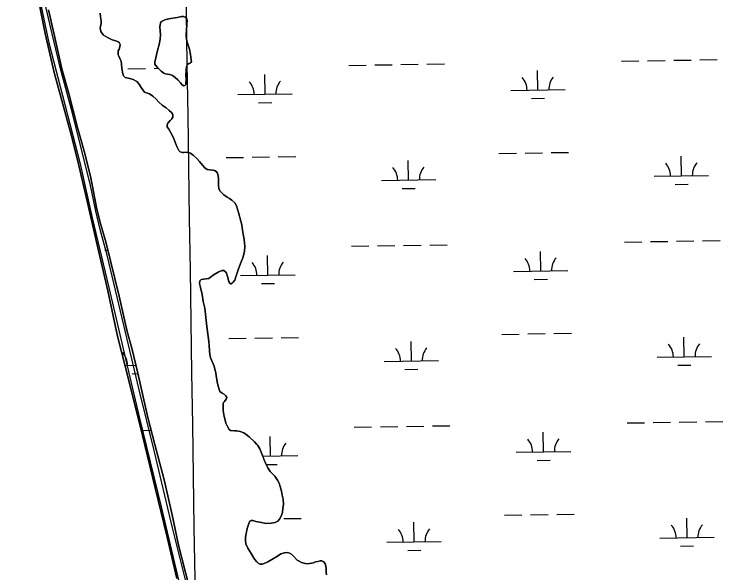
# Model space of a CAD drawing. Extents: x 3823584 to 3861785, y 301729 to 327625.
# Drawn here: x 3832593 to 3833896, y 321071 to 322099 of the extents above; entities that cross this region are included whole.
import ezdxf

# ---------------------------------------------------------------- set-up
doc = ezdxf.new("R2010")
doc.units = 0
for name, color, linetype in [('V-GRID-MAJR', 7, 'Continuous'), ('V-RIVR-JETY', 7, 'Continuous'), ('V-TOPO-SHOR', 7, 'Continuous'), ('V-WETL-SWMP', 7, 'Continuous')]:
    doc.layers.add(name, color=color, linetype=linetype)

msp = doc.modelspace()

# ---------------------------------------------------------------- linework, layer by layer
at = {"layer": 'V-GRID-MAJR'}
msp.add_spline([(3833134.7290000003, 307237.467), (3833043.082, 313295.662), (3832951.406, 319355.783), (3832859.73, 325415.89900000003), (3832859.701, 325417.829)], degree=3, dxfattribs=at)
at = {"layer": 'V-RIVR-JETY'}
for points in [[(3832907.7800000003, 321058.749), (3832883.81, 321154.186), (3832850.221, 321296.338), (3832822.3880000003, 321408.009), (3832791.506, 321539.47000000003), (3832763.699, 321655.491), (3832750.919, 321702.62200000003), (3832742.807, 321736.279), (3832732.42, 321786.55700000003), (3832718.884, 321840.018), (3832699.947, 321916.445), (3832677.492, 322000.405), (3832672.8540000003, 322019.018), (3832662.8200000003, 322062.572), (3832638.892, 322165.128), (3832611.807, 322269.281), (3832593.252, 322343.73), (3832591.366, 322359.55700000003)], [(3832578.682, 322354.488), (3832593.4220000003, 322304.185), (3832624.06, 322199.219), (3832636.008, 322144.978), (3832656.795, 322046), (3832685.801, 321932.344), (3832713.662, 321825.813), (3832736.413, 321724.454), (3832766.918, 321596.159), (3832795.473, 321472.619), (3832822.892, 321358.181), (3832863.848, 321190.284), (3832901.302, 321032.291)]]:
    msp.add_lwpolyline(points, dxfattribs=at)
at = {"layer": 'V-TOPO-SHOR'}
for points in [[(3832632.498, 322149.96), (3832650.031, 322062.877), (3832666.265, 321991.353), (3832685.867, 321919.712), (3832699.836, 321867.619), (3832711.85, 321820.196), (3832727.13, 321755.116), (3832745.291, 321674.26900000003), (3832764.823, 321590.244), (3832782.97, 321506.723), (3832804.384, 321422.68700000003), (3832829.083, 321324.168), (3832851.8140000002, 321227.642), (3832874.379, 321137.259), (3832891.973, 321061.072)], [(3832800.909, 321514.956), (3832785.645, 321580.373), (3832770.078, 321645.098), (3832761.3680000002, 321679.889), (3832750.884, 321715.881), (3832744.31, 321743.338), (3832732.96, 321800.813), (3832721.6410000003, 321846.50800000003), (3832709.517, 321890.032), (3832693.248, 321952.783), (3832680.736, 321998.089), (3832666.648, 322061.52), (3832655.921, 322106.619)], [(3832751.007, 322100.333), (3832751.5640000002, 322093.896), (3832752.5130000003, 322086.567), (3832752.578, 322080.726), (3832751.859, 322076.275), (3832751.144, 322072.618), (3832752.201, 322066.773), (3832753.674, 322064.684), (3832757.311, 322060.11100000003), (3832765.399, 322055.214), (3832773.197, 322051.507), (3832779.819, 322049.588), (3832784.361, 322047.782)], [(3832855.6520000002, 322029.098), (3832859.805, 322045.42), (3832861.3370000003, 322053.338), (3832861.972, 322060.467), (3832861.325, 322068.29600000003), (3832860.964, 322074.737), (3832861.089, 322079.096), (3832862.199, 322082.755), (3832863.698, 322085.125), (3832869.6580000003, 322087.963), (3832877.002, 322090.001), (3832892.77, 322092.684), (3832898.0270000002, 322093.944), (3832900.505, 322094.325), (3832904.468, 322094.103), (3832907.335, 322093.294), (3832909.801, 322091.003), (3832910.667, 322086.739), (3832910.632, 322080.793), (3832909.568, 322067.625), (3832909.248, 322063.762), (3832909.414, 322058.212), (3832909.971, 322051.76900000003), (3832911.321, 322045.025), (3832915.12, 322034.007), (3832917.145, 322024.189), (3832917.911, 322019.527), (3832918.573, 322014.174), (3832918.659, 322011.69800000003), (3832917.954, 322009.818), (3832916.561, 322008.737), (3832914.18, 322008.05700000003), (3832911.495, 322006.191), (3832909.688, 322002.337), (3832909.3570000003, 321996.197), (3832908.806, 321986.391), (3832908.863, 321979.159), (3832908.722, 321971.928), (3832908.21, 321969.059), (3832906.911, 321967.183), (3832905.127, 321966.994), (3832901.965, 321968.39900000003), (3832898.42, 321972.186), (3832893.698, 321977.761), (3832888.77, 321982.444), (3832884.2320000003, 321985.74), (3832878.895, 321987.949), (3832874.835, 321988.568), (3832870.776, 321988.988), (3832867.909, 321989.993), (3832862.879, 321993.786), (3832856.477, 322000.362), (3832852.443, 322005.042), (3832851.4620000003, 322006.93), (3832851.384, 322010.596), (3832853.508, 322018.213), (3832855.6520000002, 322029.098)], [(3832784.361, 322047.782), (3832786.034, 322046.385), (3832787.599, 322042.813), (3832787.376, 322038.36100000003), (3832785.768, 322034.212), (3832784.168, 322031.351), (3832783.927, 322023.828), (3832785.199, 322021.346), (3832788.039, 322016.085), (3832789.4050000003, 322012.51300000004), (3832790.2630000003, 322006.867), (3832791.009, 321998.646), (3832792.436, 321988.74), (3832793.802, 321985.465), (3832796.856, 321982.479), (3832805.453, 321980.253), (3832811.679, 321978.33400000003), (3832818.288, 321974.635), (3832822.6180000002, 321969.759), (3832826.443, 321963.998), (3832832.432, 321955.153), (3832835.79, 321953.946), (3832837.965, 321953.439), (3832841.717, 321951.933), (3832847.536, 321948.13800000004), (3832854.036, 321942.55700000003), (3832858.955, 321937.085), (3832865.257, 321931.605), (3832872.056, 321926.221), (3832878.069, 321921.733), (3832882.204, 321917.848), (3832883.873, 321915.462), (3832884.451, 321912.491), (3832884.631, 321909.42100000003), (3832883.032, 321906.461), (3832879.448, 321902.918), (3832875.264, 321898.29), (3832873.9590000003, 321895.228), (3832874.432, 321891.56200000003), (3832876.9820000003, 321887.391), (3832883.451, 321876.366), (3832886.87, 321868.231), (3832889.602, 321861.287), (3832892.629, 321853.844), (3832895.465, 321848.087), (3832897.826, 321845.599), (3832902.174, 321844.19), (3832904.751, 321844.571), (3832911.679, 321844.729), (3832916.916, 321842.916), (3832922.042, 321839.422), (3832928.44, 321833.053), (3832933.3570000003, 321827.48), (3832938.9620000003, 321821.211), (3832943.5870000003, 321816.038), (3832947.826, 321813.243), (3832952.174, 321812.129), (3832957.915, 321811.897), (3832960.978, 321811.088), (3832964.134, 321809.091), (3832966.694, 321806.503), (3832967.667, 321803.726), (3832968.62, 321797.188), (3832968.8880000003, 321792.04), (3832968.349, 321784.51900000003), (3832969.304, 321778.277), (3832970.764, 321774.112), (3832978.341, 321766.348), (3832984.356, 321762.354), (3832988.696, 321759.657), (3832993.3310000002, 321756.464), (3832998.647, 321751.68200000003), (3833001.981, 321746.119), (3833005.377, 321734.02400000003), (3833009.6410000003, 321717.865), (3833011.286, 321711.322), (3833013.0100000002, 321701.315), (3833014.253, 321693.88300000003), (3833016.082, 321684.569), (3833016.9990000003, 321672.092), (3833016.35, 321662.395), (3833013.315, 321650.832), (3833009.1950000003, 321640.164), (3833004.6750000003, 321628.609), (3833000.443, 321615.766), (3832998.332, 321609.839), (3832995.637, 321605.993), (3832993.546, 321603.829), (3832991.758, 321602.749), (3832990.5700000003, 321602.757), (3832989.3880000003, 321603.753), (3832987.5270000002, 321607.03), (3832985.401, 321616.051), (3832983.1580000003, 321622.199), (3832981.395, 321625.181), (3832978.438, 321627.27400000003), (3832974.577, 321627.397), (3832967.7290000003, 321624.169), (3832960.577, 321619.854), (3832953.718, 321614.847), (3832950.54, 321612.784)], [(3832950.54, 321612.784), (3832946.1780000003, 321611.82), (3832941.127, 321611.453), (3832937.164, 321610.882), (3832935.8740000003, 321610.19800000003), (3832934.082, 321608.228), (3832933.4620000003, 321603.579), (3832935.598, 321596.339), (3832938.393, 321583.25800000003), (3832940.693, 321570.18), (3832943.4930000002, 321557.792), (3832947.361, 321524.509), (3832950.568, 321496.974), (3832951.517, 321489.54600000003), (3832951.957, 321480.039), (3832952.406, 321472.118), (3832954.548, 321465.672), (3832956.893, 321460.315), (3832960.702, 321451.681), (3832963.5, 321438.797), (3832964.739, 321430.277), (3832966.656, 321419.377), (3832968.3000000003, 321412.73600000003), (3832971.227, 321405.099), (3832975.364, 321401.609), (3832979.4080000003, 321399.309), (3832982.364, 321396.917), (3832983.832, 321394.038), (3832982.923, 321390.875), (3832979.3370000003, 321386.64), (3832977.84, 321384.67), (3832977.133, 321382.397), (3832977.063, 321370.025), (3832979.177, 321358.927), (3832980.623, 321351.89), (3832982.077, 321346.536), (3832985.012, 321340.48), (3832988.346, 321335.217), (3832990.7090000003, 321333.222), (3832998.031, 321332.389), (3833002.485, 321332.661), (3833008.713, 321331.338), (3833015.134, 321328.729), (3833019.471, 321325.833), (3833025.091, 321321.741), (3833034.541, 321312.384), (3833039.165, 321307.507), (3833041.0330000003, 321305.318), (3833044.563, 321299.55700000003), (3833047.197, 321293.108), (3833049.2430000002, 321287.257), (3833052.268, 321279.814), (3833055.49, 321271.778), (3833059.108, 321264.336), (3833063.528, 321257.97500000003), (3833067.958, 321253.594), (3833071.99, 321249.215), (3833076.897, 321242.06), (3833080.129, 321236.104), (3833082.273, 321230.152), (3833084.502, 321221.526), (3833085.847, 321214.491), (3833087.287, 321206.664), (3833088.323, 321197.749), (3833088.223, 321197.05700000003), (3833087.193, 321190.233), (3833086.255, 321182.123), (3833083.9420000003, 321175.7), (3833081.04, 321170.371), (3833077.753, 321166.73), (3833072.889, 321164.18200000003), (3833065.656, 321162.741), (3833055.852, 321162.401), (3833047.842, 321163.732), (3833037.264, 321165.87200000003), (3833031.8310000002, 321167.684), (3833028.464, 321167.705), (3833026.281, 321166.431), (3833024.18, 321162.482), (3833021.3510000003, 321152.699), (3833018.488, 321136.778), (3833018.058, 321130.743), (3833019.113, 321124.898), (3833022.828, 321116.857), (3833028.808, 321106.728), (3833034.985, 321096.398), (3833039.312, 321091.423), (3833041.575, 321089.135), (3833045.131, 321087.431), (3833048.594, 321087.214), (3833052.758, 321088.378), (3833059.012, 321091.904), (3833066.858, 321096.117), (3833076.989, 321102.29600000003), (3833083.2460000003, 321106.119), (3833089.89, 321108.061), (3833095.8310000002, 321108.62), (3833099.29, 321107.61), (3833102.7430000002, 321105.51300000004), (3833106.386, 321102.028), (3833113.473, 321095.058)], [(3832913.948, 321048.093), (3832894.873, 321122.342), (3832883.216, 321178.037), (3832868.542, 321242.66000000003), (3832851.785, 321307.194), (3832838.412, 321357.157), (3832820.072, 321438.629), (3832809.0500000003, 321484.422), (3832800.909, 321514.956)], [(3833113.473, 321095.058), (3833116.727, 321092.762), (3833121.464, 321090.36), (3833125.91, 321089.047), (3833130.4590000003, 321088.132), (3833136.201, 321088.593), (3833143.14, 321090.137), (3833147.1070000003, 321091.501), (3833150.973, 321092.568), (3833155.432, 321093.43200000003), (3833158.897, 321093.412), (3833162.549, 321091.511), (3833164.806, 321088.034), (3833166.0670000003, 321083.67100000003), (3833166.735, 321079.411), (3833166.796, 321072.68), (3833167.0670000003, 321068.027)]]:
    msp.add_lwpolyline(points, dxfattribs=at)
at = {"layer": 'V-WETL-SWMP'}
for p, q in [((3833709.839293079, 322012.2746827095), (3833741.835489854, 322012.76802318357)), ((3833757.8335882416, 322013.01469342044), (3833789.8297850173, 322013.50803389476)), ((3833805.8278834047, 322013.75470413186), (3833837.8240801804, 322014.24804460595)), ((3833853.8221785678, 322014.49471484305), (3833885.8183753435, 322014.98805531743)), ((3832802.1311877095, 321998.27898346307), (3832834.1273844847, 321998.77232393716)), ((3832850.1254828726, 321999.01899417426), (3832857.6725236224, 321999.13535990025)), ((3833207.9909452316, 322004.5368223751), (3833239.987142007, 322005.0301628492)), ((3833255.9852403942, 322005.27683308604), (3833287.9814371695, 322005.77017356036)), ((3833303.9795355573, 322006.01684379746), (3833335.9757323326, 322006.51018427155)), ((3833351.9738307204, 322006.75685450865), (3833383.9700274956, 322007.25019498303)), ((3833556.047952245, 321959.1553914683), (3833555.492942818, 321995.15110868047)), ((3833054.1996043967, 321951.4175311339), (3833053.6445949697, 321987.41324834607)), ((3833506.053894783, 321958.3845469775), (3833606.0420097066, 321959.9262359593)), ((3833004.205546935, 321950.64668664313), (3833104.193661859, 321952.1883756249)), ((3833544.287277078, 321943.54122456), (3833568.2844246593, 321943.91122991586)), ((3833042.43892923, 321935.8033642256), (3833066.4360768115, 321936.17336958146)), ((3833484.428283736, 321842.6054009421), (3833516.424480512, 321843.09874141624)), ((3833532.4225788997, 321843.3454116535), (3833564.4187756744, 321843.8387521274)), ((3833580.4168740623, 321844.0854223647), (3833612.4130708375, 321844.5787628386)), ((3832982.5799358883, 321834.8675406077), (3833014.576132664, 321835.36088108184)), ((3833030.5742310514, 321835.6075513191), (3833062.5704278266, 321836.10089179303)), ((3833078.568526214, 321836.3475620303), (3833110.5647229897, 321836.8409025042)), ((3833318.0999474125, 321793.6053172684), (3833317.5449379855, 321829.60103448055)), ((3833819.9482952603, 321801.3431776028), (3833819.3932858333, 321837.33889481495)), ((3833769.954237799, 321800.5723331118), (3833869.9423527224, 321802.1140220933)), ((3833268.105889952, 321792.8344727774), (3833368.094004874, 321794.3761617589)), ((3833808.1876200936, 321785.72901069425), (3833832.184767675, 321786.0990160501)), ((3833306.3392722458, 321777.99115035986), (3833330.336419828, 321778.3611557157)), ((3833858.9510052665, 321681.85929196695), (3833890.9472020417, 321682.35263244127)), ((3833213.11977193, 321671.9013994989), (3833245.115968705, 321672.39473997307)), ((3833261.114067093, 321672.6414102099), (3833293.1102638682, 321673.13475068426)), ((3833309.108362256, 321673.38142092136), (3833341.104559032, 321673.87476139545)), ((3833357.102657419, 321674.12143163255), (3833389.0988541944, 321674.61477210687)), ((3833714.9681197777, 321679.6392598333), (3833746.964316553, 321680.13260030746)), ((3833762.9624149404, 321680.3792705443), (3833794.958611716, 321680.87261101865)), ((3833810.9567101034, 321681.11928125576), (3833842.952906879, 321681.61262172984)), ((3832759.265719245, 321664.9035498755), (3832765.0983076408, 321664.9934809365)), ((3833561.1767789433, 321626.51996859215), (3833560.6217695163, 321662.51568580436)), ((3833059.328431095, 321618.78210825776), (3833058.773421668, 321654.77782546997)), ((3833009.334373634, 321618.011263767), (3833109.322488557, 321619.5529527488)), ((3833511.1827214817, 321625.7491241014), (3833611.170836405, 321627.2908130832)), ((3833549.4161037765, 321610.9058016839), (3833573.413251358, 321611.27580703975)), ((3833047.5677559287, 321603.1679413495), (3833071.5649035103, 321603.53794670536)), ((3832987.7087625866, 321502.2321177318), (3833019.7049593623, 321502.72545820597)), ((3833035.7030577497, 321502.97212844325), (3833067.6992545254, 321503.46546891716)), ((3833083.697352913, 321503.71213915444), (3833115.6935496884, 321504.20547962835)), ((3833489.5571104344, 321509.9699780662), (3833521.55330721, 321510.46331854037)), ((3833537.551405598, 321510.70998877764), (3833569.547602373, 321511.20332925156)), ((3833585.545700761, 321511.44999948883), (3833617.5418975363, 321511.94333996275)), ((3833825.0771219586, 321468.7077547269), (3833824.5221125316, 321504.7034719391)), ((3833323.2287741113, 321460.9698943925), (3833322.6737646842, 321496.9656116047)), ((3833273.23471665, 321460.1990499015), (3833373.2228315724, 321461.74073888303)), ((3833775.083064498, 321467.9369102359), (3833875.0711794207, 321469.47859921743)), ((3832796.6973125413, 321452.8514519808), (3832816.5739291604, 321453.1579240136)), ((3833813.3164467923, 321453.0935878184), (3833837.313594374, 321453.46359317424)), ((3832809.6197510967, 321437.6178671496), (3832820.2616252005, 321437.78195125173)), ((3833311.4680989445, 321445.355727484), (3833335.465246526, 321445.72573283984)), ((3833720.096946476, 321347.00383695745), (3833752.0931432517, 321347.4971774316)), ((3833768.091241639, 321347.7438476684), (3833800.087438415, 321348.2371881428)), ((3833816.085536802, 321348.4838583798), (3833848.081733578, 321348.977198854)), ((3833864.0798319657, 321349.223869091), (3833896.0760287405, 321349.7172095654)), ((3832826.810815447, 321333.23050612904), (3832844.385037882, 321333.5014781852)), ((3833218.248598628, 321339.26597662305), (3833250.2447954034, 321339.7593170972)), ((3833266.2428937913, 321340.005987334), (3833298.2390905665, 321340.4993278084)), ((3833314.2371889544, 321340.74599804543), (3833346.23338573, 321341.2393385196)), ((3833362.2314841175, 321341.4860087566), (3833394.227680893, 321341.979349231)), ((3833064.4572577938, 321286.1466853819), (3833063.9022483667, 321322.1424025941)), ((3833566.305605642, 321293.8845457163), (3833565.750596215, 321329.8802629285)), ((3833516.311548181, 321293.11370122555), (3833616.2996631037, 321294.6553902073)), ((3833049.7863593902, 321285.920478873), (3833114.451315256, 321286.9175298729)), ((3833554.5449304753, 321278.270378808), (3833578.5420780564, 321278.6403841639)), ((3833056.070985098, 321270.5845474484), (3833076.6937302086, 321270.9025238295)), ((3833494.6859371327, 321177.3345551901), (3833526.682133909, 321177.8278956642)), ((3833542.680232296, 321178.07456590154), (3833574.6764290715, 321178.5679063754)), ((3833590.6745274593, 321178.8145766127), (3833622.6707242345, 321179.3079170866)), ((3833088.8261796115, 321171.07671627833), (3833120.8223763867, 321171.5700567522)), ((3833328.35760081, 321128.33447151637), (3833327.802591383, 321164.3301887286)), ((3833830.205948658, 321136.07233185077), (3833829.6509392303, 321172.068049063)), ((3833780.211891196, 321135.30148735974), (3833880.200006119, 321136.8431763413)), ((3833278.3635433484, 321127.56362702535), (3833378.351658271, 321129.1053160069)), ((3833316.5969256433, 321112.7203046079), (3833340.5940732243, 321113.09030996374)), ((3833818.445273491, 321120.4581649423), (3833842.442421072, 321120.82817029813))]:
    msp.add_line(p, q, dxfattribs=at)
for points in [[(3832891.974, 321061.072), (3832874.379, 321137.259), (3832851.813, 321227.642), (3832829.083, 321324.168), (3832804.384, 321422.68700000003), (3832782.97, 321506.723), (3832764.823, 321590.245), (3832745.292, 321674.27), (3832727.129, 321755.117), (3832711.849, 321820.195), (3832699.835, 321867.619), (3832685.867, 321919.712), (3832666.265, 321991.353), (3832650.0300000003, 322062.877), (3832632.498, 322149.961)], [(3832655.92, 322106.619), (3832666.649, 322061.52), (3832680.737, 321998.09), (3832693.247, 321952.783), (3832709.517, 321890.033), (3832721.6410000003, 321846.509), (3832732.96, 321800.813), (3832744.311, 321743.338), (3832750.8850000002, 321715.881), (3832761.369, 321679.89), (3832770.079, 321645.097), (3832785.645, 321580.37200000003), (3832800.909, 321514.955), (3832809.049, 321484.42100000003), (3832820.071, 321438.628)], [(3832752.512, 322086.567), (3832751.5640000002, 322093.897), (3832751.007, 322100.33400000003)], [(3832989.3880000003, 321603.753), (3832990.5700000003, 321602.757), (3832991.758, 321602.75), (3832993.546, 321603.828), (3832995.637, 321605.994), (3832998.3310000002, 321609.839), (3833000.444, 321615.766), (3833004.6750000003, 321628.61), (3833009.1950000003, 321640.165), (3833013.315, 321650.832), (3833016.35, 321662.395), (3833017, 321672.092), (3833016.0810000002, 321684.569), (3833014.254, 321693.884), (3833013.0100000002, 321701.315), (3833011.285, 321711.322), (3833009.64, 321717.865), (3833005.377, 321734.023), (3833001.9820000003, 321746.119), (3832998.648, 321751.681), (3832993.3310000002, 321756.463), (3832988.697, 321759.657), (3832984.3570000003, 321762.354), (3832978.342, 321766.348), (3832970.764, 321774.112), (3832969.304, 321778.278), (3832968.349, 321784.51900000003), (3832968.887, 321792.039), (3832968.62, 321797.188), (3832967.668, 321803.726), (3832966.694, 321806.503), (3832964.1350000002, 321809.091), (3832960.9790000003, 321811.089), (3832957.915, 321811.898), (3832952.1750000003, 321812.129), (3832947.826, 321813.243), (3832943.586, 321816.039), (3832938.963, 321821.212), (3832933.3570000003, 321827.481), (3832928.44, 321833.052), (3832922.042, 321839.423), (3832916.915, 321842.917), (3832911.679, 321844.729), (3832904.75, 321844.57), (3832902.174, 321844.189), (3832897.827, 321845.60000000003), (3832895.465, 321848.088), (3832892.628, 321853.84500000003), (3832889.602, 321861.286), (3832886.87, 321868.231), (3832883.452, 321876.367), (3832876.9820000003, 321887.391), (3832874.433, 321891.563), (3832873.9590000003, 321895.228), (3832875.2630000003, 321898.29), (3832879.447, 321902.918), (3832883.031, 321906.461), (3832884.631, 321909.42100000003), (3832884.451, 321912.491), (3832883.8740000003, 321915.463), (3832882.205, 321917.849), (3832878.0700000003, 321921.733), (3832872.057, 321926.221), (3832865.258, 321931.605), (3832858.955, 321937.086), (3832854.037, 321942.558), (3832847.536, 321948.13800000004), (3832841.718, 321951.933), (3832837.965, 321953.439), (3832835.79, 321953.946), (3832832.432, 321955.153), (3832826.444, 321963.99700000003), (3832822.617, 321969.76), (3832818.289, 321974.635), (3832811.679, 321978.335), (3832805.454, 321980.252), (3832796.855, 321982.479), (3832793.8030000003, 321985.466), (3832792.436, 321988.74), (3832791.008, 321998.647), (3832790.2630000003, 322006.866), (3832789.4050000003, 322012.51300000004), (3832788.04, 322016.085), (3832785.199, 322021.347), (3832783.927, 322023.829), (3832784.168, 322031.35000000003), (3832785.768, 322034.212), (3832787.375, 322038.36), (3832787.599, 322042.813), (3832786.035, 322046.385), (3832784.361, 322047.781), (3832779.818, 322049.588), (3832773.197, 322051.507), (3832765.398, 322055.214), (3832757.31, 322060.11), (3832753.673, 322064.684), (3832752.201, 322066.772), (3832751.145, 322072.618), (3832751.859, 322076.276), (3832752.578, 322080.726), (3832752.512, 322086.567)], [(3833052.757, 321088.378), (3833048.593, 321087.214), (3833045.13, 321087.431), (3833041.576, 321089.135), (3833039.313, 321091.424), (3833034.986, 321096.398), (3833028.809, 321106.728), (3833022.829, 321116.858), (3833019.114, 321124.897), (3833018.058, 321130.743), (3833018.489, 321136.779), (3833021.352, 321152.699), (3833024.179, 321162.482), (3833026.2800000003, 321166.43), (3833028.465, 321167.704), (3833031.8310000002, 321167.685), (3833037.264, 321165.87200000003), (3833047.843, 321163.732), (3833055.853, 321162.4), (3833065.6550000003, 321162.74), (3833072.889, 321164.183), (3833077.754, 321166.729), (3833081.041, 321170.37200000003), (3833083.9420000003, 321175.701), (3833086.255, 321182.12200000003), (3833087.193, 321190.233), (3833088.222, 321197.05700000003), (3833088.324, 321197.749), (3833087.287, 321206.664), (3833085.847, 321214.492), (3833084.501, 321221.527), (3833082.274, 321230.152), (3833080.13, 321236.103), (3833076.898, 321242.06), (3833071.99, 321249.215), (3833067.957, 321253.594), (3833063.5270000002, 321257.974), (3833059.109, 321264.335), (3833055.49, 321271.779), (3833052.269, 321279.815), (3833049.2430000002, 321287.256), (3833047.198, 321293.108), (3833044.563, 321299.55700000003), (3833041.032, 321305.318), (3833039.164, 321307.507), (3833034.54, 321312.38300000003), (3833025.091, 321321.742), (3833019.472, 321325.832), (3833015.133, 321328.728), (3833008.714, 321331.338), (3833002.486, 321332.661), (3832998.0300000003, 321332.389), (3832990.71, 321333.223), (3832988.346, 321335.216), (3832985.011, 321340.481), (3832982.076, 321346.536), (3832980.622, 321351.89), (3832979.177, 321358.926), (3832977.063, 321370.02400000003), (3832977.134, 321382.397), (3832977.84, 321384.669), (3832979.336, 321386.64), (3832982.923, 321390.876), (3832983.832, 321394.038), (3832982.364, 321396.917), (3832979.4080000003, 321399.31), (3832975.363, 321401.61), (3832971.2260000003, 321405.098), (3832968.3000000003, 321412.73600000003), (3832966.6550000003, 321419.378), (3832964.738, 321430.277), (3832963.5, 321438.79600000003), (3832960.703, 321451.68), (3832956.892, 321460.314), (3832954.5470000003, 321465.672), (3832952.406, 321472.118), (3832951.957, 321480.04), (3832951.5160000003, 321489.545), (3832950.569, 321496.974), (3832947.361, 321524.51), (3832943.4930000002, 321557.791), (3832940.694, 321570.18), (3832938.393, 321583.259), (3832935.597, 321596.34), (3832933.461, 321603.578), (3832934.082, 321608.227), (3832935.875, 321610.197), (3832937.165, 321610.882), (3832941.128, 321611.453), (3832946.1780000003, 321611.82), (3832950.539, 321612.78500000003), (3832953.718, 321614.846), (3832960.577, 321619.855), (3832967.7290000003, 321624.169), (3832974.577, 321627.396), (3832978.437, 321627.275), (3832981.394, 321625.18), (3832983.159, 321622.2), (3832985.4, 321616.05), (3832987.526, 321607.03), (3832989.3880000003, 321603.753)], [(3832820.071, 321438.628), (3832838.412, 321357.158), (3832851.786, 321307.194), (3832868.541, 321242.659), (3832883.216, 321178.038), (3832894.8740000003, 321122.342), (3832913.949, 321048.094)], [(3833167.066, 321068.026), (3833166.796, 321072.679), (3833166.735, 321079.411), (3833166.0670000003, 321083.67100000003), (3833164.805, 321088.033), (3833162.548, 321091.511), (3833158.897, 321093.412), (3833155.432, 321093.43200000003), (3833150.973, 321092.567), (3833147.1070000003, 321091.5), (3833143.139, 321090.137), (3833136.202, 321088.593), (3833130.458, 321088.131), (3833125.91, 321089.048), (3833121.463, 321090.36), (3833116.7260000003, 321092.76300000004), (3833113.472, 321095.058), (3833106.386, 321102.027), (3833102.7430000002, 321105.51300000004), (3833099.291, 321107.61100000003), (3833095.832, 321108.621), (3833089.89, 321108.061), (3833083.247, 321106.119), (3833076.989, 321102.295), (3833066.8570000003, 321096.117), (3833059.0130000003, 321091.905), (3833052.757, 321088.378)]]:
    msp.add_lwpolyline(points, dxfattribs=at)
msp.add_lwpolyline([(3832851.4620000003, 322006.93), (3832852.4420000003, 322005.042), (3832856.477, 322000.362), (3832862.879, 321993.787), (3832867.91, 321989.994), (3832870.7770000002, 321988.987), (3832874.836, 321988.567), (3832878.895, 321987.949), (3832884.2320000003, 321985.739), (3832888.77, 321982.444), (3832893.697, 321977.76), (3832898.42, 321972.185), (3832901.965, 321968.4), (3832905.127, 321966.995), (3832906.911, 321967.183), (3832908.21, 321969.058), (3832908.722, 321971.928), (3832908.862, 321979.159), (3832908.805, 321986.391), (3832909.356, 321996.196), (3832909.688, 322002.336), (3832911.494, 322006.19), (3832914.179, 322008.05700000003), (3832916.561, 322008.73600000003), (3832917.954, 322009.818), (3832918.6580000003, 322011.697), (3832918.573, 322014.174), (3832917.911, 322019.527), (3832917.145, 322024.188), (3832915.12, 322034.007), (3832911.3200000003, 322045.026), (3832909.971, 322051.77), (3832909.414, 322058.213), (3832909.248, 322063.762), (3832909.5670000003, 322067.624), (3832910.633, 322080.794), (3832910.667, 322086.738), (3832909.8000000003, 322091.003), (3832907.336, 322093.295), (3832904.468, 322094.104), (3832900.506, 322094.325), (3832898.0270000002, 322093.943), (3832892.769, 322092.685), (3832877.002, 322090.002), (3832869.659, 322087.963), (3832863.699, 322085.124), (3832862.199, 322082.755), (3832861.089, 322079.096), (3832860.965, 322074.738), (3832861.324, 322068.29600000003), (3832861.973, 322060.466), (3832861.3370000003, 322053.337), (3832859.806, 322045.42), (3832855.651, 322029.097), (3832853.508, 322018.212), (3832851.384, 322010.596)], close=True, dxfattribs=at)
for centre, radius, start, end in [((3833500.804261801, 321958.7784639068), 35.24628790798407, 0.11153774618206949, 41.655196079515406), ((3833611.277002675, 321960.4818124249), 35.24628790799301, 140.11153456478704, 181.65519289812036), ((3832998.955913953, 321951.0406035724), 35.24628790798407, 0.11153774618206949, 41.655196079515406), ((3833109.428654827, 321952.7439520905), 35.24628790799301, 140.11153456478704, 181.65519289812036), ((3833875.1773456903, 321802.6695985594), 35.24628790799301, 140.11153456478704, 181.65519289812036), ((3833262.856256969, 321793.22838970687), 35.24628790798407, 0.11153774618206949, 41.655196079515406), ((3833373.328997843, 321794.931738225), 35.24628790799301, 140.11153456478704, 181.65519289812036), ((3833764.7046048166, 321800.96625004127), 35.24628790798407, 0.11153774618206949, 41.655196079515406), ((3833114.5574815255, 321620.1085292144), 35.24628790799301, 140.11153456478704, 181.65519289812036), ((3833505.9330884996, 321626.1430410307), 35.24628790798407, 0.11153774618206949, 41.655196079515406), ((3833616.4058293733, 321627.8463895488), 35.24628790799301, 140.11153456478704, 181.65519289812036), ((3833004.084740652, 321618.4051806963), 35.24628790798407, 0.11153774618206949, 41.655196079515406), ((3833769.833431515, 321468.3308271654), 35.24628790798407, 0.11153774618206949, 41.655196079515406), ((3833880.306172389, 321470.0341756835), 35.24628790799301, 140.11153456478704, 181.65519289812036), ((3832766.136735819, 321452.8551064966), 35.24628790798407, 0.11153774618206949, 41.655196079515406), ((3833267.985083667, 321460.592966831), 35.24628790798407, 0.11153774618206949, 41.655196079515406), ((3833378.4578245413, 321462.2963153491), 35.24628790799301, 140.11153456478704, 181.65519289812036), ((3833511.0619151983, 321293.50761815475), 35.24628790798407, 0.11153774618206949, 41.655196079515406), ((3833621.5346560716, 321295.2109666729), 35.24628790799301, 140.11153456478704, 181.65519289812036), ((3833119.6863082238, 321287.4731063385), 35.24628790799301, 140.11153456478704, 181.65519289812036), ((3833273.113910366, 321127.95754395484), 35.24628790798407, 0.11153774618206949, 41.655196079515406), ((3833383.5866512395, 321129.660892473), 35.24628790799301, 140.11153456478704, 181.65519289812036), ((3833774.962258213, 321135.69540428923), 35.24628790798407, 0.11153774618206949, 41.655196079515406), ((3833885.4349990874, 321137.3987528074), 35.24628790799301, 140.11153456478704, 181.65519289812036)]:
    msp.add_arc(centre, radius, start, end, dxfattribs=at)

doc.saveas('drawing.dxf')
